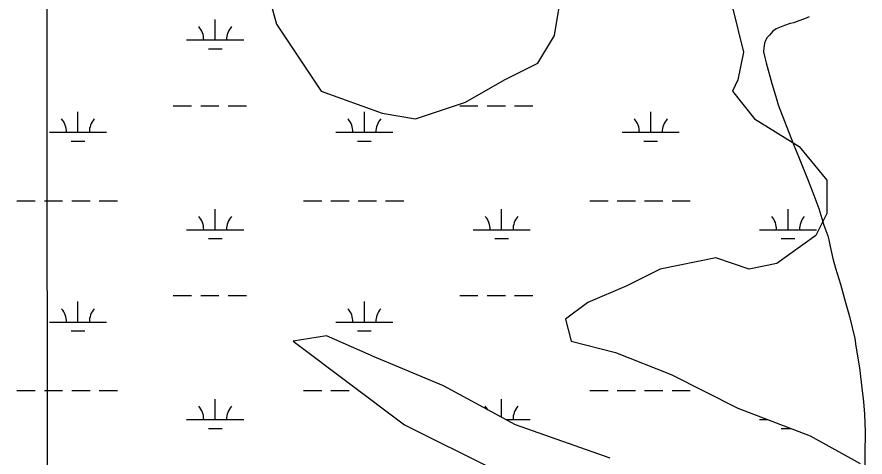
# Model space of a CAD drawing. Extents: x 3297772 to 3335630, y 634068 to 659439.
# Drawn here: x 3322857 to 3324343, y 654776 to 655548 of the extents above; entities that cross this region are included whole.
import ezdxf

# ---------------------------------------------------------------- set-up
doc = ezdxf.new("R2010")
doc.units = 0
for name, color, linetype in [('V-GRID-MAJR', 7, 'Continuous'), ('V-SITE-VEGE', 7, 'Continuous'), ('V-WETL-SWMP', 7, 'Continuous')]:
    doc.layers.add(name, color=color, linetype=linetype)

msp = doc.modelspace()

# ---------------------------------------------------------------- linework, layer by layer
at = {"layer": 'V-GRID-MAJR'}
msp.add_spline([(3322928.3, 639468), (3322924.7, 642495.6), (3322917.7, 648556.9), (3322910.6, 654618.3), (3322907.1, 657652)], degree=3, dxfattribs=at)
at = {"layer": 'V-SITE-VEGE'}
for p, q in [((3324245, 655547.7), (3324236.7, 655544.2)), ((3324195.9, 655530.6), (3324187, 655526.6)), ((3324201.8, 655532.9), (3324195.9, 655530.6)), ((3324211.9, 655536.3), (3324201.8, 655532.9)), ((3324218.4, 655537.4), (3324211.9, 655536.3)), ((3324224.9, 655540.3), (3324218.4, 655537.4)), ((3324236.7, 655544.2), (3324224.9, 655540.3)), ((3324175.6, 655515.5), (3324171.4, 655511.5)), ((3324181.6, 655522.5), (3324175.6, 655515.5)), ((3324187, 655526.6), (3324181.6, 655522.5)), ((3324166.6, 655501.5), (3324165.3, 655493.3)), ((3324168.4, 655506.2), (3324166.6, 655501.5)), ((3324171.4, 655511.5), (3324168.4, 655506.2)), ((3324165.3, 655493.3), (3324165.2, 655486.8)), ((3324165.2, 655486.8), (3324167.4, 655476.7)), ((3324167.4, 655476.7), (3324169.7, 655467.2)), ((3324169.7, 655467.2), (3324179.8, 655431.1)), ((3324179.8, 655431.1), (3324187.7, 655403.9)), ((3324187.7, 655403.9), (3324190.5, 655393.8)), ((3324190.5, 655393.8), (3324216.8, 655325.7)), ((3324216.8, 655325.7), (3324227.7, 655300.2)), ((3324227.7, 655300.2), (3324243.1, 655261)), ((3324243.1, 655261), (3324253.4, 655235.5)), ((3324253.4, 655235.5), (3324261.9, 655211.8)), ((3324261.9, 655211.8), (3324271, 655182.8)), ((3324271, 655182.8), (3324277.8, 655163.9)), ((3324277.8, 655163.9), (3324279.5, 655157.3)), ((3324279.5, 655157.3), (3324281.7, 655145.5)), ((3324281.7, 655145.5), (3324286.7, 655124.2)), ((3324286.7, 655124.2), (3324291.2, 655107.6)), ((3324291.2, 655107.6), (3324299.7, 655079.2)), ((3324299.7, 655079.2), (3324308.7, 655047.3)), ((3324308.7, 655047.3), (3324315.5, 655022.4)), ((3324315.5, 655022.4), (3324325, 654983.9)), ((3324325, 654983.9), (3324326.6, 654970.9)), ((3324326.6, 654970.9), (3324333.2, 654932.5)), ((3324333.2, 654932.5), (3324336.4, 654907.7)), ((3324336.4, 654907.7), (3324340.1, 654873.4)), ((3324340.1, 654873.4), (3324342.1, 654851.6)), ((3324342.1, 654851.6), (3324342.9, 654820.3)), ((3324342.9, 654820.3), (3324340.3, 654619.8))]:
    msp.add_line(p, q, dxfattribs=at)
at = {"layer": 'V-WETL-SWMP'}
for p, q in [((3323204.2, 655507.4), (3323204.2, 655543.4)), ((3323154.2, 655507.4), (3323254.2, 655507.4)), ((3323192.2, 655491.9), (3323216.2, 655491.9)), ((3322963.7, 655345.5), (3322963.7, 655381.5)), ((3323130.8, 655391.9), (3323162.8, 655391.9)), ((3323178.8, 655391.9), (3323210.8, 655391.9)), ((3323226.8, 655391.9), (3323258.8, 655391.9)), ((3323465.6, 655345.5), (3323465.6, 655381.5)), ((3323632.7, 655391.9), (3323664.7, 655391.9)), ((3323680.7, 655391.9), (3323712.7, 655391.9)), ((3323728.7, 655391.9), (3323760.7, 655391.9)), ((3323967.5, 655345.5), (3323967.5, 655381.5)), ((3322913.7, 655345.5), (3323013.7, 655345.5)), ((3323415.6, 655345.5), (3323515.6, 655345.5)), ((3323917.5, 655345.5), (3324017.5, 655345.5)), ((3322951.7, 655330.1), (3322975.7, 655330.1)), ((3323453.6, 655330.1), (3323477.6, 655330.1)), ((3323955.5, 655330.1), (3323979.5, 655330.1)), ((3322856.9, 655225.4), (3322888.9, 655225.4)), ((3322904.9, 655225.4), (3322936.9, 655225.4)), ((3322952.9, 655225.4), (3322984.9, 655225.4)), ((3323000.9, 655225.4), (3323032.9, 655225.4)), ((3323358.8, 655225.4), (3323390.8, 655225.4)), ((3323406.8, 655225.4), (3323438.8, 655225.4)), ((3323454.8, 655225.4), (3323486.8, 655225.4)), ((3323502.8, 655225.4), (3323534.8, 655225.4)), ((3323860.7, 655225.4), (3323892.7, 655225.4)), ((3323908.7, 655225.4), (3323940.7, 655225.4)), ((3323956.7, 655225.4), (3323988.7, 655225.4)), ((3324004.7, 655225.4), (3324036.7, 655225.4)), ((3323204.2, 655174.7), (3323204.2, 655210.7)), ((3323706.1, 655174.7), (3323706.1, 655210.7)), ((3324208, 655174.7), (3324208, 655210.7)), ((3323154.2, 655174.7), (3323254.2, 655174.7)), ((3323656.1, 655174.7), (3323756.1, 655174.7)), ((3324158, 655174.7), (3324258, 655174.7)), ((3323192.2, 655159.3), (3323216.2, 655159.3)), ((3323694.1, 655159.3), (3323718.1, 655159.3)), ((3324196, 655159.3), (3324220, 655159.3)), ((3323130.8, 655059.3), (3323162.8, 655059.3)), ((3323178.8, 655059.3), (3323210.8, 655059.3)), ((3323226.8, 655059.3), (3323258.8, 655059.3)), ((3323632.7, 655059.3), (3323664.7, 655059.3)), ((3323680.7, 655059.3), (3323712.7, 655059.3)), ((3323728.7, 655059.3), (3323760.7, 655059.3)), ((3322963.7, 655012.8), (3322963.7, 655048.8)), ((3323465.6, 655012.8), (3323465.6, 655048.8)), ((3322913.7, 655012.8), (3323013.7, 655012.8)), ((3323415.6, 655012.8), (3323515.6, 655012.8)), ((3322951.7, 654997.4), (3322975.7, 654997.4)), ((3323453.6, 654997.4), (3323477.6, 654997.4)), ((3322856.9, 654892.8), (3322888.9, 654892.8)), ((3322904.9, 654892.8), (3322936.9, 654892.8)), ((3322952.9, 654892.8), (3322984.9, 654892.8)), ((3323000.9, 654892.8), (3323032.9, 654892.8)), ((3323358.8, 654892.8), (3323390.8, 654892.8)), ((3323406.8, 654892.8), (3323438.8, 654892.8)), ((3323454.8, 654892.8), (3323456.3, 654892.8)), ((3323860.7, 654892.8), (3323892.7, 654892.8)), ((3323908.7, 654892.8), (3323940.7, 654892.8)), ((3323956.7, 654892.8), (3323988.7, 654892.8)), ((3324004.7, 654892.8), (3324036.7, 654892.8)), ((3323204.2, 654842), (3323204.2, 654878)), ((3323706.1, 654846.3), (3323706.1, 654878)), ((3323154.2, 654842), (3323254.2, 654842)), ((3323714, 654842), (3323756.1, 654842)), ((3324158, 654842), (3324172.8, 654842)), ((3323192.2, 654826.6), (3323216.2, 654826.6)), ((3324196, 654826.6), (3324212.9, 654826.6))]:
    msp.add_line(p, q, dxfattribs=at)
for points in [[(3323048.9, 656899.2), (3323068.4, 656782.2), (3323078.1, 656675), (3323117.1, 656548.3), (3323136.6, 656411.9), (3323185.2, 656217), (3323204.7, 656041.6), (3323233.9, 655817.4), (3323311.8, 655534.8), (3323389.8, 655417.8), (3323496.9, 655378.8), (3323555.3, 655369.1), (3323643, 655398.3), (3323711.1, 655437.3), (3323769.6, 655466.5), (3323798.8, 655515.3), (3323818.2, 655632.2), (3323837.7, 655700.4), (3323837.7, 655739.4), (3323779.3, 655856.4), (3323730.6, 655944.1)], [(3324110.4, 655564), (3324129.9, 655486), (3324120.1, 655437.3), (3324110.4, 655417.8), (3324149.4, 655369.1), (3324227.3, 655320.4), (3324276, 655261.9), (3324276, 655203.4), (3324256.5, 655164.4), (3324188.3, 655115.7), (3324139.6, 655105.9), (3324081.2, 655125.4), (3323983.8, 655105.9), (3323925.4, 655076.7), (3323857.2, 655047.5), (3323818.2, 655018.2), (3323828, 654979.2), (3323905.9, 654959.8), (3324003.3, 654920.8), (3324120.1, 654862.3), (3324246.7, 654813.6), (3324334.4, 654764.8)], [(3323896.2, 654774.6), (3323730.6, 654833.1), (3323604, 654901.3), (3323487.1, 654950), (3323399.5, 654989), (3323341.1, 654979.2), (3323535.8, 654833.1), (3323691.6, 654755.1)]]:
    msp.add_lwpolyline(points, dxfattribs=at)
for centre, start, end in [((3323148.9, 655507.8), 359.2282, 40.7718), ((3323259.4, 655507.8), 139.2282, 180.7718), ((3322908.5, 655346), 359.2282, 40.7718), ((3323018.9, 655346), 139.2282, 180.7718), ((3323410.4, 655346), 359.2282, 40.7718), ((3323520.9, 655346), 139.2282, 180.7718), ((3323912.3, 655346), 359.2282, 40.7718), ((3324022.8, 655346), 139.2282, 180.7718), ((3323148.9, 655175.2), 359.2282, 40.7718), ((3323259.4, 655175.2), 139.2282, 180.7718), ((3323650.8, 655175.2), 359.2282, 40.7718), ((3323761.3, 655175.2), 139.2282, 180.7718), ((3324152.7, 655175.2), 359.2282, 40.7718), ((3324263.2, 655175.2), 139.2282, 180.7718), ((3322908.5, 655013.3), 359.2282, 40.7718), ((3323018.9, 655013.3), 139.2282, 180.7718), ((3323410.4, 655013.3), 359.2282, 40.7718), ((3323520.9, 655013.3), 139.2282, 180.7718), ((3323148.9, 654842.5), 359.2282, 40.7718), ((3323259.4, 654842.5), 139.2282, 180.7718), ((3323650.8, 654842.5), 28.5778, 40.7718), ((3323761.3, 654842.5), 139.2282, 180.7718)]:
    msp.add_arc(centre, 35.2, start, end, dxfattribs=at)

doc.saveas('drawing.dxf')
